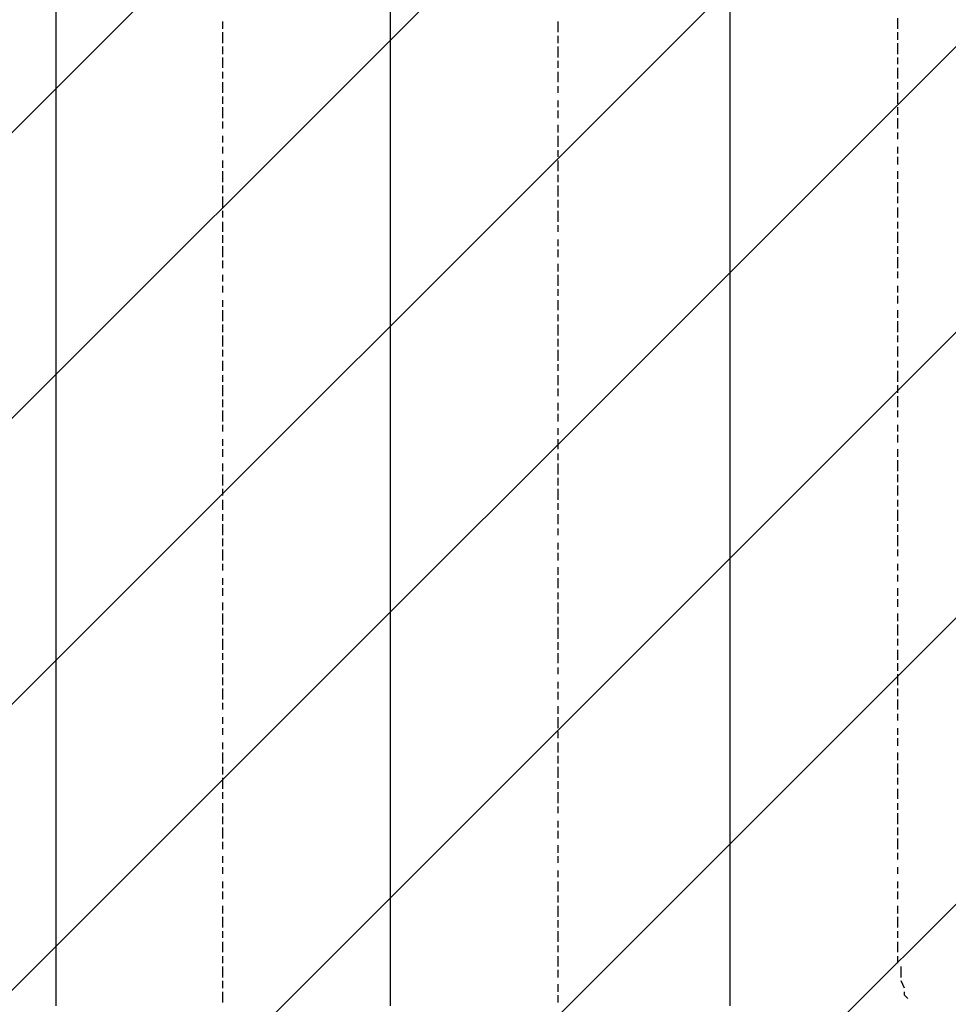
# Model space of a CAD drawing. Extents: x 997 to 109698, y 921 to 94021.
# Tile 366 of 656: x 8595 to 9697, y 53278 to 54447. Entities that reach past the tile are written whole.
import ezdxf

# ---------------------------------------------------------------- set-up
doc = ezdxf.new("R2010")
doc.units = 0
doc.header["$MEASUREMENT"] = 0
doc.layers.add('12', color=7, linetype='CONTINUOUS')
doc.layers.add('28', color=7, linetype='CONTINUOUS')

msp = doc.modelspace()

# ---------------------------------------------------------------- linework, layer by layer
at = {"layer": '12', "color": 5}
for p, q in [((8638.630503, 54444.563401), (8638.630503, 54456.563401)), ((9035.630503, 54444.563401), (9035.630503, 54456.563401)), ((9438.630503, 54444.563401), (9438.630503, 54456.563401)), ((8638.630503, 54435.563401), (8638.630503, 54444.563401)), ((9035.630503, 54435.563401), (9035.630503, 54444.563401)), ((9438.630503, 54435.563401), (9438.630503, 54444.563401)), ((8638.630503, 54427.563401), (8638.630503, 54435.563401)), ((9035.630503, 54427.563401), (9035.630503, 54435.563401)), ((9438.630503, 54427.563401), (9438.630503, 54435.563401)), ((8638.630503, 54414.563401), (8638.630503, 54427.563401)), ((9035.630503, 54414.563401), (9035.630503, 54427.563401)), ((9438.630503, 54414.563401), (9438.630503, 54427.563401)), ((8638.630503, 54405.563401), (8638.630503, 54414.563401)), ((8638.630503, 54397.563401), (8638.630503, 54405.563401)), ((9035.630503, 54405.563401), (9035.630503, 54414.563401)), ((9035.630503, 54397.563401), (9035.630503, 54405.563401)), ((9438.630503, 54405.563401), (9438.630503, 54414.563401)), ((9438.630503, 54393.563401), (9438.630503, 54405.563401)), ((8638.630503, 54384.563401), (8638.630503, 54397.563401)), ((9035.630503, 54384.563401), (9035.630503, 54397.563401)), ((8638.630503, 54376.563401), (8638.630503, 54384.563401)), ((9035.630503, 54376.563401), (9035.630503, 54384.563401)), ((9438.630503, 54384.563401), (9438.630503, 54393.563401)), ((9438.630503, 54376.563401), (9438.630503, 54384.563401)), ((8638.630503, 54363.563401), (8638.630503, 54376.563401)), ((9035.630503, 54363.563401), (9035.630503, 54376.563401)), ((9438.630503, 54363.563401), (9438.630503, 54376.563401)), ((8638.630503, 54355.563401), (8638.630503, 54363.563401)), ((9035.630503, 54355.563401), (9035.630503, 54363.563401)), ((9438.630503, 54355.563401), (9438.630503, 54363.563401)), ((8638.630503, 54346.563401), (8638.630503, 54355.563401)), ((9035.630503, 54346.563401), (9035.630503, 54355.563401)), ((9438.630503, 54346.563401), (9438.630503, 54355.563401)), ((8638.630503, 54333.563401), (8638.630503, 54346.563401)), ((9035.630503, 54333.563401), (9035.630503, 54346.563401)), ((9438.630503, 54333.563401), (9438.630503, 54346.563401)), ((8638.630503, 54325.563401), (8638.630503, 54333.563401)), ((8638.630503, 54317.563401), (8638.630503, 54325.563401)), ((9035.630503, 54325.563401), (9035.630503, 54333.563401)), ((9035.630503, 54317.563401), (9035.630503, 54325.563401)), ((9438.630503, 54325.563401), (9438.630503, 54333.563401)), ((9438.630503, 54317.563401), (9438.630503, 54325.563401)), ((8638.630503, 54304.563401), (8638.630503, 54317.563401)), ((9035.630503, 54304.563401), (9035.630503, 54317.563401)), ((9438.630503, 54304.563401), (9438.630503, 54317.563401)), ((8638.630503, 54295.563401), (8638.630503, 54304.563401)), ((9035.630503, 54295.563401), (9035.630503, 54304.563401)), ((9438.630503, 54295.563401), (9438.630503, 54304.563401)), ((8638.630503, 54287.563401), (8638.630503, 54295.563401)), ((9035.630503, 54287.563401), (9035.630503, 54295.563401)), ((9438.630503, 54283.563401), (9438.630503, 54295.563401)), ((8638.630503, 54274.563401), (8638.630503, 54287.563401)), ((9035.630503, 54274.563401), (9035.630503, 54287.563401)), ((9438.630503, 54274.563401), (9438.630503, 54283.563401)), ((8638.630503, 54266.563401), (8638.630503, 54274.563401)), ((8638.630503, 54253.563401), (8638.630503, 54266.563401)), ((9035.630503, 54266.563401), (9035.630503, 54274.563401)), ((9035.630503, 54253.563401), (9035.630503, 54266.563401)), ((9438.630503, 54266.563401), (9438.630503, 54274.563401)), ((9438.630503, 54253.563401), (9438.630503, 54266.563401)), ((8638.630503, 54245.563401), (8638.630503, 54253.563401)), ((9035.630503, 54245.563401), (9035.630503, 54253.563401)), ((9438.630503, 54245.563401), (9438.630503, 54253.563401)), ((8638.630503, 54236.563401), (8638.630503, 54245.563401)), ((9035.630503, 54236.563401), (9035.630503, 54245.563401)), ((9438.630503, 54236.563401), (9438.630503, 54245.563401)), ((8638.630503, 54223.563401), (8638.630503, 54236.563401)), ((9035.630503, 54223.563401), (9035.630503, 54236.563401)), ((9438.630503, 54223.563401), (9438.630503, 54236.563401)), ((8638.630503, 54215.563401), (8638.630503, 54223.563401)), ((9035.630503, 54215.563401), (9035.630503, 54223.563401)), ((9438.630503, 54215.563401), (9438.630503, 54223.563401)), ((8638.630503, 54206.563401), (8638.630503, 54215.563401)), ((8638.630503, 54194.563401), (8638.630503, 54206.563401)), ((9035.630503, 54206.563401), (9035.630503, 54215.563401)), ((9035.630503, 54194.563401), (9035.630503, 54206.563401)), ((9438.630503, 54206.563401), (9438.630503, 54215.563401)), ((9438.630503, 54194.563401), (9438.630503, 54206.563401)), ((8638.630503, 54185.563401), (8638.630503, 54194.563401)), ((8638.630503, 54177.563401), (8638.630503, 54185.563401)), ((9035.630503, 54185.563401), (9035.630503, 54194.563401)), ((9035.630503, 54177.563401), (9035.630503, 54185.563401)), ((9438.630503, 54185.563401), (9438.630503, 54194.563401)), ((9438.630503, 54177.563401), (9438.630503, 54185.563401)), ((8638.630503, 54164.563401), (8638.630503, 54177.563401)), ((9035.630503, 54164.563401), (9035.630503, 54177.563401)), ((9438.630503, 54164.563401), (9438.630503, 54177.563401)), ((8638.630503, 54156.563401), (8638.630503, 54164.563401)), ((9035.630503, 54156.563401), (9035.630503, 54164.563401)), ((9438.630503, 54156.563401), (9438.630503, 54164.563401)), ((8638.630503, 54143.563401), (8638.630503, 54156.563401)), ((9035.630503, 54143.563401), (9035.630503, 54156.563401)), ((9438.630503, 54143.563401), (9438.630503, 54156.563401)), ((8638.630503, 54135.563401), (8638.630503, 54143.563401)), ((9035.630503, 54135.563401), (9035.630503, 54143.563401)), ((9438.630503, 54135.563401), (9438.630503, 54143.563401)), ((8638.630503, 54126.563401), (8638.630503, 54135.563401)), ((8638.630503, 54113.563401), (8638.630503, 54126.563401)), ((9035.630503, 54126.563401), (9035.630503, 54135.563401)), ((9035.630503, 54113.563401), (9035.630503, 54126.563401)), ((9438.630503, 54126.563401), (9438.630503, 54135.563401)), ((9438.630503, 54113.563401), (9438.630503, 54126.563401)), ((8638.630503, 54105.563401), (8638.630503, 54113.563401)), ((9035.630503, 54105.563401), (9035.630503, 54113.563401)), ((9438.630503, 54105.563401), (9438.630503, 54113.563401)), ((8638.630503, 54096.563401), (8638.630503, 54105.563401)), ((9035.630503, 54096.563401), (9035.630503, 54105.563401)), ((9438.630503, 54096.563401), (9438.630503, 54105.563401)), ((8638.630503, 54084.563401), (8638.630503, 54096.563401)), ((9035.630503, 54084.563401), (9035.630503, 54096.563401)), ((9438.630503, 54084.563401), (9438.630503, 54096.563401)), ((8638.630503, 54075.563401), (8638.630503, 54084.563401)), ((9035.630503, 54075.563401), (9035.630503, 54084.563401)), ((9438.630503, 54075.563401), (9438.630503, 54084.563401)), ((8638.630503, 54067.563401), (8638.630503, 54075.563401)), ((8638.630503, 54054.563401), (8638.630503, 54067.563401)), ((9035.630503, 54067.563401), (9035.630503, 54075.563401)), ((9035.630503, 54054.563401), (9035.630503, 54067.563401)), ((9438.630503, 54067.563401), (9438.630503, 54075.563401)), ((9438.630503, 54054.563401), (9438.630503, 54067.563401)), ((8638.630503, 54046.563401), (8638.630503, 54054.563401)), ((9035.630503, 54046.563401), (9035.630503, 54054.563401)), ((9438.630503, 54046.563401), (9438.630503, 54054.563401)), ((8638.630503, 54037.563401), (8638.630503, 54046.563401)), ((9035.630503, 54033.563401), (9035.630503, 54046.563401)), ((9438.630503, 54033.563401), (9438.630503, 54046.563401)), ((8638.630503, 54024.563401), (8638.630503, 54037.563401)), ((9035.630503, 54024.563401), (9035.630503, 54033.563401)), ((9438.630503, 54024.563401), (9438.630503, 54033.563401)), ((8638.630503, 54016.563401), (8638.630503, 54024.563401)), ((9035.630503, 54016.563401), (9035.630503, 54024.563401)), ((9438.630503, 54016.563401), (9438.630503, 54024.563401)), ((8638.630503, 54003.563401), (8638.630503, 54016.563401)), ((9035.630503, 54003.563401), (9035.630503, 54016.563401)), ((9438.630503, 54003.563401), (9438.630503, 54016.563401)), ((8638.630503, 53995.563401), (8638.630503, 54003.563401)), ((9035.630503, 53995.563401), (9035.630503, 54003.563401)), ((9438.630503, 53995.563401), (9438.630503, 54003.563401)), ((8638.630503, 53986.563401), (8638.630503, 53995.563401)), ((8638.630503, 53974.563401), (8638.630503, 53986.563401)), ((9035.630503, 53986.563401), (9035.630503, 53995.563401)), ((9035.630503, 53974.563401), (9035.630503, 53986.563401)), ((9438.630503, 53986.563401), (9438.630503, 53995.563401)), ((9438.630503, 53974.563401), (9438.630503, 53986.563401)), ((8638.630503, 53965.563401), (8638.630503, 53974.563401)), ((9035.630503, 53965.563401), (9035.630503, 53974.563401)), ((9438.630503, 53965.563401), (9438.630503, 53974.563401)), ((8638.630503, 53957.563401), (8638.630503, 53965.563401)), ((9035.630503, 53957.563401), (9035.630503, 53965.563401)), ((9438.630503, 53957.563401), (9438.630503, 53965.563401)), ((8638.630503, 53944.563401), (8638.630503, 53957.563401)), ((9035.630503, 53944.563401), (9035.630503, 53957.563401)), ((9438.630503, 53944.563401), (9438.630503, 53957.563401)), ((8638.630503, 53936.563401), (8638.630503, 53944.563401)), ((9035.630503, 53936.563401), (9035.630503, 53944.563401)), ((9438.630503, 53936.563401), (9438.630503, 53944.563401)), ((8638.630503, 53927.563401), (8638.630503, 53936.563401)), ((8638.630503, 53914.563401), (8638.630503, 53927.563401)), ((9035.630503, 53923.563401), (9035.630503, 53936.563401)), ((9438.630503, 53923.563401), (9438.630503, 53936.563401)), ((8638.630503, 53906.563401), (8638.630503, 53914.563401)), ((9035.630503, 53914.563401), (9035.630503, 53923.563401)), ((9035.630503, 53906.563401), (9035.630503, 53914.563401)), ((9438.630503, 53914.563401), (9438.630503, 53923.563401)), ((9438.630503, 53906.563401), (9438.630503, 53914.563401)), ((8638.630503, 53893.563401), (8638.630503, 53906.563401)), ((9035.630503, 53893.563401), (9035.630503, 53906.563401)), ((9438.630503, 53893.563401), (9438.630503, 53906.563401)), ((8638.630503, 53885.563401), (8638.630503, 53893.563401)), ((9035.630503, 53885.563401), (9035.630503, 53893.563401)), ((9438.630503, 53885.563401), (9438.630503, 53893.563401)), ((8638.630503, 53876.563401), (8638.630503, 53885.563401)), ((9035.630503, 53876.563401), (9035.630503, 53885.563401)), ((9438.630503, 53876.563401), (9438.630503, 53885.563401)), ((8638.630503, 53864.563401), (8638.630503, 53876.563401)), ((9035.630503, 53864.563401), (9035.630503, 53876.563401)), ((9438.630503, 53864.563401), (9438.630503, 53876.563401)), ((8638.630503, 53855.563401), (8638.630503, 53864.563401)), ((9035.630503, 53855.563401), (9035.630503, 53864.563401)), ((9438.630503, 53855.563401), (9438.630503, 53864.563401)), ((8638.630503, 53847.563401), (8638.630503, 53855.563401)), ((8638.630503, 53834.563401), (8638.630503, 53847.563401)), ((9035.630503, 53847.563401), (9035.630503, 53855.563401)), ((9035.630503, 53834.563401), (9035.630503, 53847.563401)), ((9438.630503, 53847.563401), (9438.630503, 53855.563401)), ((9438.630503, 53834.563401), (9438.630503, 53847.563401)), ((8638.630503, 53825.563401), (8638.630503, 53834.563401)), ((9035.630503, 53825.563401), (9035.630503, 53834.563401)), ((9438.630503, 53825.563401), (9438.630503, 53834.563401)), ((8638.630503, 53817.563401), (8638.630503, 53825.563401)), ((9035.630503, 53817.563401), (9035.630503, 53825.563401)), ((9438.630503, 53813.563401), (9438.630503, 53825.563401)), ((8638.630503, 53804.563401), (8638.630503, 53817.563401)), ((9035.630503, 53804.563401), (9035.630503, 53817.563401)), ((9438.630503, 53804.563401), (9438.630503, 53813.563401)), ((8638.630503, 53796.563401), (8638.630503, 53804.563401)), ((9035.630503, 53796.563401), (9035.630503, 53804.563401)), ((9438.630503, 53796.563401), (9438.630503, 53804.563401)), ((8638.630503, 53783.563401), (8638.630503, 53796.563401)), ((9035.630503, 53783.563401), (9035.630503, 53796.563401)), ((9438.630503, 53783.563401), (9438.630503, 53796.563401)), ((8638.630503, 53775.563401), (8638.630503, 53783.563401)), ((8638.630503, 53766.563401), (8638.630503, 53775.563401)), ((9035.630503, 53775.563401), (9035.630503, 53783.563401)), ((9035.630503, 53766.563401), (9035.630503, 53775.563401)), ((9438.630503, 53775.563401), (9438.630503, 53783.563401)), ((9438.630503, 53766.563401), (9438.630503, 53775.563401)), ((8638.630503, 53754.563401), (8638.630503, 53766.563401)), ((9035.630503, 53754.563401), (9035.630503, 53766.563401)), ((9438.630503, 53754.563401), (9438.630503, 53766.563401)), ((8638.630503, 53745.563401), (8638.630503, 53754.563401)), ((9035.630503, 53745.563401), (9035.630503, 53754.563401)), ((9438.630503, 53745.563401), (9438.630503, 53754.563401)), ((8638.630503, 53737.563401), (8638.630503, 53745.563401)), ((9035.630503, 53737.563401), (9035.630503, 53745.563401)), ((9438.630503, 53737.563401), (9438.630503, 53745.563401)), ((8638.630503, 53724.563401), (8638.630503, 53737.563401)), ((9035.630503, 53724.563401), (9035.630503, 53737.563401)), ((9438.630503, 53724.563401), (9438.630503, 53737.563401)), ((8638.630503, 53715.563401), (8638.630503, 53724.563401)), ((8638.630503, 53707.563401), (8638.630503, 53715.563401)), ((9035.630503, 53715.563401), (9035.630503, 53724.563401)), ((9035.630503, 53707.563401), (9035.630503, 53715.563401)), ((9438.630503, 53715.563401), (9438.630503, 53724.563401)), ((9438.630503, 53703.563401), (9438.630503, 53715.563401)), ((8638.630503, 53694.563401), (8638.630503, 53707.563401)), ((9035.630503, 53694.563401), (9035.630503, 53707.563401)), ((8638.630503, 53686.563401), (8638.630503, 53694.563401)), ((9035.630503, 53686.563401), (9035.630503, 53694.563401)), ((9438.630503, 53694.563401), (9438.630503, 53703.563401)), ((9438.630503, 53686.563401), (9438.630503, 53694.563401)), ((8638.630503, 53673.563401), (8638.630503, 53686.563401)), ((9035.630503, 53673.563401), (9035.630503, 53686.563401)), ((9438.630503, 53673.563401), (9438.630503, 53686.563401)), ((8638.630503, 53665.563401), (8638.630503, 53673.563401)), ((9035.630503, 53665.563401), (9035.630503, 53673.563401)), ((9438.630503, 53665.563401), (9438.630503, 53673.563401)), ((8638.630503, 53656.563401), (8638.630503, 53665.563401)), ((9035.630503, 53656.563401), (9035.630503, 53665.563401)), ((9438.630503, 53656.563401), (9438.630503, 53665.563401)), ((8638.630503, 53643.563401), (8638.630503, 53656.563401)), ((9035.630503, 53643.563401), (9035.630503, 53656.563401)), ((9438.630503, 53643.563401), (9438.630503, 53656.563401)), ((8638.630503, 53635.563401), (8638.630503, 53643.563401)), ((8638.630503, 53627.563401), (8638.630503, 53635.563401)), ((9035.630503, 53635.563401), (9035.630503, 53643.563401)), ((9035.630503, 53627.563401), (9035.630503, 53635.563401)), ((9438.630503, 53635.563401), (9438.630503, 53643.563401)), ((9438.630503, 53627.563401), (9438.630503, 53635.563401)), ((8638.630503, 53614.563401), (8638.630503, 53627.563401)), ((9035.630503, 53614.563401), (9035.630503, 53627.563401)), ((9438.630503, 53614.563401), (9438.630503, 53627.563401)), ((8638.630503, 53605.563401), (8638.630503, 53614.563401)), ((9035.630503, 53605.563401), (9035.630503, 53614.563401)), ((9438.630503, 53605.563401), (9438.630503, 53614.563401)), ((8638.630503, 53597.563401), (8638.630503, 53605.563401)), ((9035.630503, 53597.563401), (9035.630503, 53605.563401)), ((9438.630503, 53597.563401), (9438.630503, 53605.563401)), ((8638.630503, 53584.563401), (8638.630503, 53597.563401)), ((9035.630503, 53584.563401), (9035.630503, 53597.563401)), ((9438.630503, 53584.563401), (9438.630503, 53597.563401)), ((8638.630503, 53576.563401), (8638.630503, 53584.563401)), ((8638.630503, 53563.563401), (8638.630503, 53576.563401)), ((9035.630503, 53576.563401), (9035.630503, 53584.563401)), ((9035.630503, 53563.563401), (9035.630503, 53576.563401)), ((9438.630503, 53576.563401), (9438.630503, 53584.563401)), ((9438.630503, 53563.563401), (9438.630503, 53576.563401)), ((8638.630503, 53555.563401), (8638.630503, 53563.563401)), ((8638.630503, 53546.563401), (8638.630503, 53555.563401)), ((9035.630503, 53555.563401), (9035.630503, 53563.563401)), ((9035.630503, 53546.563401), (9035.630503, 53555.563401)), ((9438.630503, 53555.563401), (9438.630503, 53563.563401)), ((9438.630503, 53546.563401), (9438.630503, 53555.563401)), ((8638.630503, 53533.563401), (8638.630503, 53546.563401)), ((9035.630503, 53533.563401), (9035.630503, 53546.563401)), ((9438.630503, 53533.563401), (9438.630503, 53546.563401)), ((8638.630503, 53525.563401), (8638.630503, 53533.563401)), ((9035.630503, 53525.563401), (9035.630503, 53533.563401)), ((9438.630503, 53525.563401), (9438.630503, 53533.563401)), ((8638.630503, 53516.563401), (8638.630503, 53525.563401)), ((9035.630503, 53516.563401), (9035.630503, 53525.563401)), ((9438.630503, 53516.563401), (9438.630503, 53525.563401)), ((8638.630503, 53504.563401), (8638.630503, 53516.563401)), ((9035.630503, 53504.563401), (9035.630503, 53516.563401)), ((9438.630503, 53504.563401), (9438.630503, 53516.563401)), ((8638.630503, 53495.563401), (8638.630503, 53504.563401)), ((8638.630503, 53487.563401), (8638.630503, 53495.563401)), ((9035.630503, 53495.563401), (9035.630503, 53504.563401)), ((9035.630503, 53487.563401), (9035.630503, 53495.563401)), ((9438.630503, 53495.563401), (9438.630503, 53504.563401)), ((9438.630503, 53487.563401), (9438.630503, 53495.563401)), ((8638.630503, 53474.563401), (8638.630503, 53487.563401)), ((9035.630503, 53474.563401), (9035.630503, 53487.563401)), ((9438.630503, 53474.563401), (9438.630503, 53487.563401)), ((8638.630503, 53466.563401), (8638.630503, 53474.563401)), ((9035.630503, 53466.563401), (9035.630503, 53474.563401)), ((9438.630503, 53466.563401), (9438.630503, 53474.563401)), ((8638.630503, 53457.563401), (8638.630503, 53466.563401)), ((9035.630503, 53453.563401), (9035.630503, 53466.563401)), ((9438.630503, 53453.563401), (9438.630503, 53466.563401)), ((8638.630503, 53445.563401), (8638.630503, 53457.563401)), ((9035.630503, 53445.563401), (9035.630503, 53453.563401)), ((9438.630503, 53445.563401), (9438.630503, 53453.563401)), ((8638.630503, 53436.563401), (8638.630503, 53445.563401)), ((8638.630503, 53423.563401), (8638.630503, 53436.563401)), ((9035.630503, 53436.563401), (9035.630503, 53445.563401)), ((9035.630503, 53423.563401), (9035.630503, 53436.563401)), ((9438.630503, 53436.563401), (9438.630503, 53445.563401)), ((9438.630503, 53423.563401), (9438.630503, 53436.563401)), ((8638.630503, 53415.563401), (8638.630503, 53423.563401)), ((9035.630503, 53415.563401), (9035.630503, 53423.563401)), ((9438.630503, 53415.563401), (9438.630503, 53423.563401)), ((8638.630503, 53406.563401), (8638.630503, 53415.563401)), ((9035.630503, 53406.563401), (9035.630503, 53415.563401)), ((9438.630503, 53406.563401), (9438.630503, 53415.563401)), ((8638.630503, 53394.563401), (8638.630503, 53406.563401)), ((9035.630503, 53394.563401), (9035.630503, 53406.563401)), ((9438.630503, 53394.563401), (9438.630503, 53406.563401)), ((8638.630503, 53385.563401), (8638.630503, 53394.563401)), ((9035.630503, 53385.563401), (9035.630503, 53394.563401)), ((9438.630503, 53385.563401), (9438.630503, 53394.563401)), ((8638.630503, 53377.563401), (8638.630503, 53385.563401)), ((8638.630503, 53364.563401), (8638.630503, 53377.563401)), ((9035.630503, 53377.563401), (9035.630503, 53385.563401)), ((9035.630503, 53364.563401), (9035.630503, 53377.563401)), ((9438.630503, 53377.563401), (9438.630503, 53385.563401)), ((9438.630503, 53364.563401), (9438.630503, 53377.563401)), ((8638.630503, 53356.563401), (8638.630503, 53364.563401)), ((8638.630503, 53347.563401), (8638.630503, 53356.563401)), ((9035.630503, 53356.563401), (9035.630503, 53364.563401)), ((9035.630503, 53343.563401), (9035.630503, 53356.563401)), ((9438.630503, 53356.563401), (9438.630503, 53364.563401)), ((9438.630503, 53343.563401), (9438.630503, 53356.563401)), ((8638.630503, 53334.563401), (8638.630503, 53347.563401)), ((9035.630503, 53334.563401), (9035.630503, 53343.563401)), ((9438.630503, 53334.563401), (9438.630503, 53343.563401)), ((8638.630503, 53326.563401), (8638.630503, 53334.563401)), ((9035.630503, 53326.563401), (9035.630503, 53334.563401)), ((9438.630503, 53326.563401), (9438.630503, 53334.563401)), ((8638.630503, 53313.563401), (8638.630503, 53326.563401)), ((9035.630503, 53313.563401), (9035.630503, 53326.563401)), ((9438.630503, 53313.563401), (9438.630503, 53326.563401)), ((8638.630503, 53305.563401), (8638.630503, 53313.563401)), ((9035.630503, 53305.563401), (9035.630503, 53313.563401)), ((9438.630503, 53305.563401), (9438.630503, 53313.563401)), ((8638.630503, 53296.563401), (8638.630503, 53305.563401)), ((8638.630503, 53284.563401), (8638.630503, 53296.563401)), ((9035.630503, 53296.563401), (9035.630503, 53305.563401)), ((9035.630503, 53284.563401), (9035.630503, 53296.563401)), ((9438.630503, 53296.563401), (9438.630503, 53305.563401)), ((9438.630503, 53284.563401), (9438.630503, 53296.563401)), ((8638.630503, 53275.563401), (8638.630503, 53284.563401)), ((9035.630503, 53275.563401), (9035.630503, 53284.563401)), ((9438.630503, 53275.563401), (9438.630503, 53284.563401))]:
    msp.add_line(p, q, dxfattribs=at)
at = {"layer": '12', "color": 1}
for p, q in [((8836.630503, 54435.563401), (8836.630503, 54444.563401)), ((9234.630503, 54431.563401), (9234.630503, 54444.563401)), ((9637.630503, 54435.563401), (9637.630503, 54448.563401)), ((8836.630503, 54418.563401), (8836.630503, 54431.563401)), ((9637.630503, 54422.563401), (9637.630503, 54431.563401)), ((9234.630503, 54418.563401), (9234.630503, 54427.563401)), ((9637.630503, 54405.563401), (9637.630503, 54418.563401)), ((8836.630503, 54405.563401), (8836.630503, 54414.563401)), ((9234.630503, 54401.563401), (9234.630503, 54414.563401)), ((8836.630503, 54389.563401), (8836.630503, 54401.563401)), ((9234.630503, 54389.563401), (9234.630503, 54397.563401)), ((9637.630503, 54393.563401), (9637.630503, 54401.563401)), ((8836.630503, 54376.563401), (8836.630503, 54384.563401)), ((9234.630503, 54372.563401), (9234.630503, 54384.563401)), ((9637.630503, 54376.563401), (9637.630503, 54389.563401)), ((8836.630503, 54359.563401), (8836.630503, 54372.563401)), ((9637.630503, 54363.563401), (9637.630503, 54372.563401)), ((9234.630503, 54359.563401), (9234.630503, 54367.563401)), ((9637.630503, 54346.563401), (9637.630503, 54359.563401)), ((8836.630503, 54346.563401), (8836.630503, 54355.563401)), ((9234.630503, 54342.563401), (9234.630503, 54350.563401)), ((8836.630503, 54329.563401), (8836.630503, 54342.563401)), ((9234.630503, 54329.563401), (9234.630503, 54338.563401)), ((9637.630503, 54333.563401), (9637.630503, 54342.563401)), ((8836.630503, 54317.563401), (8836.630503, 54325.563401)), ((9637.630503, 54317.563401), (9637.630503, 54329.563401)), ((9234.630503, 54312.563401), (9234.630503, 54321.563401)), ((9637.630503, 54304.563401), (9637.630503, 54312.563401)), ((8836.630503, 54300.563401), (8836.630503, 54308.563401)), ((9234.630503, 54295.563401), (9234.630503, 54308.563401)), ((8836.630503, 54287.563401), (8836.630503, 54295.563401)), ((9234.630503, 54283.563401), (9234.630503, 54291.563401)), ((9637.630503, 54287.563401), (9637.630503, 54295.563401)), ((8836.630503, 54270.563401), (8836.630503, 54279.563401)), ((9234.630503, 54266.563401), (9234.630503, 54279.563401)), ((9637.630503, 54274.563401), (9637.630503, 54283.563401)), ((8836.630503, 54253.563401), (8836.630503, 54266.563401)), ((9637.630503, 54257.563401), (9637.630503, 54266.563401)), ((9234.630503, 54253.563401), (9234.630503, 54262.563401)), ((9637.630503, 54240.563401), (9637.630503, 54253.563401)), ((8836.630503, 54240.563401), (8836.630503, 54249.563401)), ((9234.630503, 54236.563401), (9234.630503, 54249.563401)), ((8836.630503, 54223.563401), (8836.630503, 54236.563401)), ((9234.630503, 54223.563401), (9234.630503, 54232.563401)), ((9637.630503, 54228.563401), (9637.630503, 54236.563401)), ((8836.630503, 54211.563401), (8836.630503, 54219.563401)), ((9234.630503, 54206.563401), (9234.630503, 54219.563401)), ((9637.630503, 54211.563401), (9637.630503, 54223.563401)), ((8836.630503, 54194.563401), (8836.630503, 54206.563401)), ((9637.630503, 54198.563401), (9637.630503, 54206.563401)), ((9234.630503, 54194.563401), (9234.630503, 54202.563401)), ((8836.630503, 54181.563401), (8836.630503, 54190.563401)), ((9234.630503, 54177.563401), (9234.630503, 54185.563401)), ((9637.630503, 54181.563401), (9637.630503, 54194.563401)), ((8836.630503, 54164.563401), (8836.630503, 54177.563401)), ((9234.630503, 54164.563401), (9234.630503, 54173.563401)), ((9637.630503, 54168.563401), (9637.630503, 54177.563401)), ((8836.630503, 54151.563401), (8836.630503, 54160.563401)), ((9637.630503, 54151.563401), (9637.630503, 54164.563401)), ((9234.630503, 54147.563401), (9234.630503, 54156.563401)), ((8836.630503, 54135.563401), (8836.630503, 54143.563401)), ((9234.630503, 54130.563401), (9234.630503, 54143.563401)), ((9637.630503, 54139.563401), (9637.630503, 54147.563401)), ((8836.630503, 54122.563401), (8836.630503, 54130.563401)), ((9234.630503, 54118.563401), (9234.630503, 54126.563401)), ((9637.630503, 54122.563401), (9637.630503, 54130.563401)), ((8836.630503, 54105.563401), (8836.630503, 54113.563401)), ((9234.630503, 54101.563401), (9234.630503, 54113.563401)), ((9637.630503, 54109.563401), (9637.630503, 54118.563401)), ((8836.630503, 54088.563401), (8836.630503, 54101.563401)), ((9637.630503, 54092.563401), (9637.630503, 54101.563401)), ((9234.630503, 54088.563401), (9234.630503, 54096.563401)), ((8836.630503, 54075.563401), (8836.630503, 54084.563401)), ((9234.630503, 54071.563401), (9234.630503, 54084.563401)), ((9637.630503, 54075.563401), (9637.630503, 54088.563401)), ((8836.630503, 54058.563401), (8836.630503, 54071.563401)), ((9234.630503, 54058.563401), (9234.630503, 54067.563401)), ((9637.630503, 54063.563401), (9637.630503, 54071.563401)), ((8836.630503, 54046.563401), (8836.630503, 54054.563401)), ((9234.630503, 54041.563401), (9234.630503, 54054.563401)), ((9637.630503, 54046.563401), (9637.630503, 54058.563401)), ((8836.630503, 54029.563401), (8836.630503, 54041.563401)), ((9234.630503, 54029.563401), (9234.630503, 54037.563401)), ((9637.630503, 54033.563401), (9637.630503, 54041.563401)), ((8836.630503, 54016.563401), (8836.630503, 54024.563401)), ((9234.630503, 54012.563401), (9234.630503, 54024.563401)), ((9637.630503, 54016.563401), (9637.630503, 54029.563401)), ((8836.630503, 53999.563401), (8836.630503, 54012.563401)), ((9234.630503, 53999.563401), (9234.630503, 54008.563401)), ((9637.630503, 54003.563401), (9637.630503, 54012.563401)), ((9637.630503, 53986.563401), (9637.630503, 53999.563401)), ((8836.630503, 53986.563401), (8836.630503, 53995.563401)), ((9234.630503, 53982.563401), (9234.630503, 53991.563401)), ((8836.630503, 53969.563401), (8836.630503, 53982.563401)), ((9234.630503, 53969.563401), (9234.630503, 53978.563401)), ((9637.630503, 53974.563401), (9637.630503, 53982.563401)), ((8836.630503, 53957.563401), (8836.630503, 53965.563401)), ((9234.630503, 53953.563401), (9234.630503, 53961.563401)), ((9637.630503, 53957.563401), (9637.630503, 53965.563401)), ((9637.630503, 53944.563401), (9637.630503, 53953.563401)), ((8836.630503, 53940.563401), (8836.630503, 53948.563401)), ((9234.630503, 53936.563401), (9234.630503, 53948.563401)), ((8836.630503, 53927.563401), (8836.630503, 53936.563401)), ((9234.630503, 53923.563401), (9234.630503, 53931.563401)), ((9637.630503, 53927.563401), (9637.630503, 53936.563401)), ((8836.630503, 53910.563401), (8836.630503, 53919.563401)), ((9234.630503, 53906.563401), (9234.630503, 53919.563401)), ((9637.630503, 53910.563401), (9637.630503, 53923.563401)), ((8836.630503, 53893.563401), (8836.630503, 53906.563401)), ((9637.630503, 53897.563401), (9637.630503, 53906.563401)), ((9234.630503, 53893.563401), (9234.630503, 53902.563401)), ((9637.630503, 53881.563401), (9637.630503, 53893.563401)), ((8836.630503, 53881.563401), (8836.630503, 53889.563401)), ((9234.630503, 53876.563401), (9234.630503, 53889.563401)), ((8836.630503, 53864.563401), (8836.630503, 53876.563401)), ((9234.630503, 53864.563401), (9234.630503, 53872.563401)), ((9637.630503, 53868.563401), (9637.630503, 53876.563401)), ((8836.630503, 53851.563401), (8836.630503, 53859.563401)), ((9234.630503, 53847.563401), (9234.630503, 53859.563401)), ((9637.630503, 53851.563401), (9637.630503, 53864.563401)), ((8836.630503, 53834.563401), (8836.630503, 53847.563401)), ((9637.630503, 53838.563401), (9637.630503, 53847.563401)), ((9234.630503, 53834.563401), (9234.630503, 53842.563401)), ((9637.630503, 53821.563401), (9637.630503, 53834.563401)), ((8836.630503, 53821.563401), (8836.630503, 53830.563401)), ((9234.630503, 53817.563401), (9234.630503, 53825.563401)), ((8836.630503, 53804.563401), (8836.630503, 53817.563401)), ((9234.630503, 53804.563401), (9234.630503, 53813.563401)), ((9637.630503, 53809.563401), (9637.630503, 53817.563401)), ((8836.630503, 53792.563401), (8836.630503, 53800.563401)), ((9637.630503, 53792.563401), (9637.630503, 53800.563401)), ((9234.630503, 53787.563401), (9234.630503, 53796.563401)), ((9637.630503, 53779.563401), (9637.630503, 53787.563401)), ((8836.630503, 53775.563401), (8836.630503, 53783.563401)), ((9234.630503, 53771.563401), (9234.630503, 53783.563401)), ((8836.630503, 53762.563401), (8836.630503, 53771.563401)), ((9234.630503, 53758.563401), (9234.630503, 53766.563401)), ((9637.630503, 53762.563401), (9637.630503, 53771.563401)), ((8836.630503, 53745.563401), (8836.630503, 53754.563401)), ((9234.630503, 53741.563401), (9234.630503, 53754.563401)), ((9637.630503, 53749.563401), (9637.630503, 53758.563401)), ((8836.630503, 53728.563401), (8836.630503, 53741.563401)), ((9637.630503, 53732.563401), (9637.630503, 53741.563401)), ((9234.630503, 53728.563401), (9234.630503, 53737.563401)), ((9637.630503, 53715.563401), (9637.630503, 53728.563401)), ((8836.630503, 53715.563401), (8836.630503, 53724.563401)), ((9234.630503, 53711.563401), (9234.630503, 53724.563401)), ((8836.630503, 53698.563401), (8836.630503, 53711.563401)), ((9234.630503, 53698.563401), (9234.630503, 53707.563401)), ((9637.630503, 53703.563401), (9637.630503, 53711.563401)), ((8836.630503, 53686.563401), (8836.630503, 53694.563401)), ((9234.630503, 53682.563401), (9234.630503, 53694.563401)), ((9637.630503, 53686.563401), (9637.630503, 53698.563401)), ((8836.630503, 53669.563401), (8836.630503, 53682.563401)), ((9637.630503, 53673.563401), (9637.630503, 53682.563401)), ((9234.630503, 53669.563401), (9234.630503, 53677.563401)), ((9637.630503, 53656.563401), (9637.630503, 53669.563401)), ((8836.630503, 53656.563401), (8836.630503, 53665.563401)), ((9234.630503, 53652.563401), (9234.630503, 53660.563401)), ((8836.630503, 53639.563401), (8836.630503, 53652.563401)), ((9234.630503, 53639.563401), (9234.630503, 53648.563401)), ((9637.630503, 53643.563401), (9637.630503, 53652.563401)), ((8836.630503, 53627.563401), (8836.630503, 53635.563401)), ((9637.630503, 53627.563401), (9637.630503, 53639.563401)), ((9234.630503, 53622.563401), (9234.630503, 53631.563401)), ((9637.630503, 53614.563401), (9637.630503, 53622.563401)), ((8836.630503, 53610.563401), (8836.630503, 53618.563401)), ((9234.630503, 53605.563401), (9234.630503, 53618.563401)), ((8836.630503, 53597.563401), (8836.630503, 53605.563401)), ((9234.630503, 53593.563401), (9234.630503, 53601.563401)), ((9637.630503, 53597.563401), (9637.630503, 53605.563401)), ((8836.630503, 53580.563401), (8836.630503, 53588.563401)), ((9234.630503, 53576.563401), (9234.630503, 53588.563401)), ((9637.630503, 53584.563401), (9637.630503, 53593.563401)), ((8836.630503, 53563.563401), (8836.630503, 53576.563401)), ((9637.630503, 53567.563401), (9637.630503, 53576.563401)), ((9234.630503, 53563.563401), (9234.630503, 53572.563401)), ((8836.630503, 53550.563401), (8836.630503, 53559.563401)), ((9234.630503, 53546.563401), (9234.630503, 53559.563401)), ((9637.630503, 53550.563401), (9637.630503, 53563.563401)), ((8836.630503, 53533.563401), (8836.630503, 53546.563401)), ((9234.630503, 53533.563401), (9234.630503, 53542.563401)), ((9637.630503, 53538.563401), (9637.630503, 53546.563401)), ((8836.630503, 53521.563401), (8836.630503, 53529.563401)), ((9234.630503, 53516.563401), (9234.630503, 53529.563401)), ((9637.630503, 53521.563401), (9637.630503, 53533.563401)), ((8836.630503, 53504.563401), (8836.630503, 53516.563401)), ((9234.630503, 53504.563401), (9234.630503, 53512.563401)), ((9637.630503, 53508.563401), (9637.630503, 53516.563401)), ((8836.630503, 53491.563401), (8836.630503, 53500.563401)), ((9234.630503, 53487.563401), (9234.630503, 53495.563401)), ((9637.630503, 53491.563401), (9637.630503, 53504.563401)), ((8836.630503, 53474.563401), (8836.630503, 53487.563401)), ((9234.630503, 53474.563401), (9234.630503, 53483.563401)), ((9637.630503, 53478.563401), (9637.630503, 53487.563401)), ((8836.630503, 53461.563401), (8836.630503, 53470.563401)), ((9637.630503, 53461.563401), (9637.630503, 53474.563401)), ((9234.630503, 53457.563401), (9234.630503, 53466.563401)), ((8836.630503, 53445.563401), (8836.630503, 53453.563401)), ((9234.630503, 53445.563401), (9234.630503, 53453.563401)), ((9637.630503, 53449.563401), (9637.630503, 53457.563401)), ((8836.630503, 53432.563401), (8836.630503, 53440.563401)), ((9234.630503, 53428.563401), (9234.630503, 53436.563401)), ((9637.630503, 53436.563401), (9637.630503, 53440.563401)), ((9637.630503, 53432.563401), (9637.630503, 53436.563401)), ((8836.630503, 53415.563401), (8836.630503, 53423.563401)), ((9234.630503, 53411.563401), (9234.630503, 53423.563401)), ((9637.630503, 53415.563401), (9637.630503, 53423.563401)), ((8836.630503, 53402.563401), (8836.630503, 53411.563401)), ((9234.630503, 53398.563401), (9234.630503, 53406.563401)), ((9637.630503, 53402.563401), (9637.630503, 53411.563401)), ((8836.630503, 53385.563401), (8836.630503, 53394.563401)), ((9234.630503, 53381.563401), (9234.630503, 53394.563401)), ((9637.630503, 53385.563401), (9637.630503, 53394.563401)), ((8836.630503, 53368.563401), (8836.630503, 53381.563401)), ((9234.630503, 53368.563401), (9234.630503, 53377.563401)), ((9637.630503, 53368.563401), (9637.630503, 53381.563401)), ((8836.630503, 53356.563401), (8836.630503, 53364.563401)), ((9234.630503, 53351.563401), (9234.630503, 53364.563401)), ((9637.630503, 53356.563401), (9637.630503, 53364.563401)), ((8836.630503, 53339.563401), (8836.630503, 53351.563401)), ((9234.630503, 53339.563401), (9234.630503, 53347.563401)), ((9637.630503, 53339.563401), (9637.630503, 53351.563401)), ((8836.630503, 53326.563401), (8836.630503, 53334.563401)), ((9234.630503, 53322.563401), (9234.630503, 53334.563401)), ((9637.630503, 53326.563401), (9637.630503, 53334.563401)), ((8836.630503, 53309.563401), (8836.630503, 53322.563401)), ((9234.630503, 53309.563401), (9234.630503, 53318.563401)), ((9641.630503, 53309.563401), (9641.630503, 53322.563401)), ((8836.630503, 53296.563401), (8836.630503, 53305.563401)), ((9234.630503, 53292.563401), (9234.630503, 53301.563401)), ((9645.630503, 53296.563401), (9641.630503, 53305.563401)), ((8836.630503, 53279.563401), (8836.630503, 53292.563401)), ((9234.630503, 53279.563401), (9234.630503, 53288.563401))]:
    msp.add_line(p, q, dxfattribs=at)
msp.add_lwpolyline([(9649.630503, 53284.563401), (9645.630503, 53288.563401), (9645.630503, 53292.563401)], dxfattribs=at)
at = {"layer": '28', "color": 2}
for p, q in [((12959.473764, 58685.955237), (6572.636205, 52299.117678)), ((13298.885019, 58685.955237), (6572.636205, 51959.706423)), ((13638.296274, 58685.955237), (6572.636205, 51620.295168)), ((13977.707529, 58685.955237), (6572.636205, 51280.883913)), ((14317.118784, 58685.955237), (6572.636205, 50941.472658)), ((14656.530039, 58685.955237), (6572.636205, 50602.061403)), ((14995.941294, 58685.955237), (6572.636205, 50262.650148))]:
    msp.add_line(p, q, dxfattribs=at)

doc.saveas('drawing.dxf')
